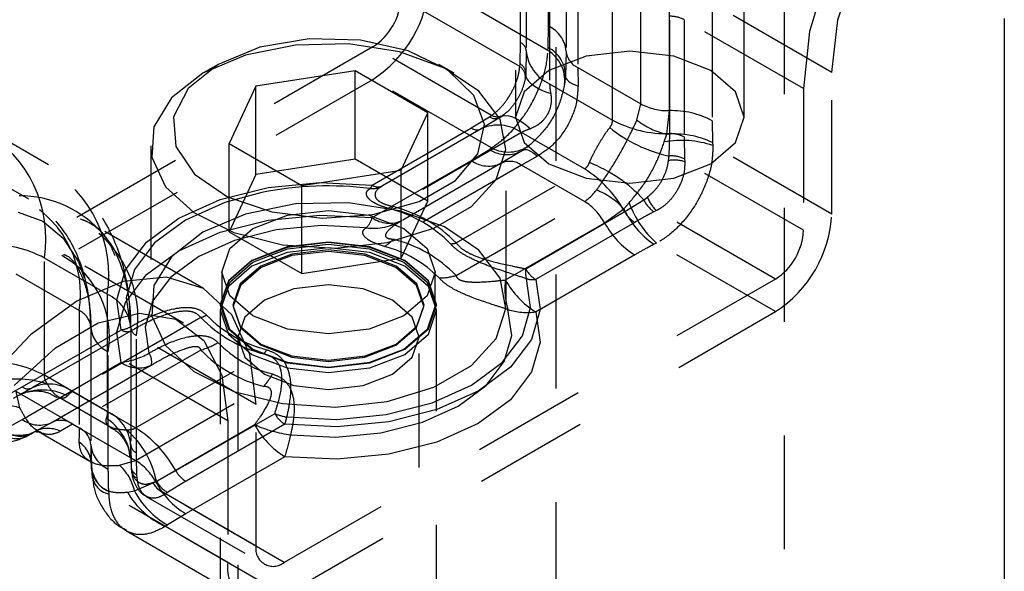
# Model space of a CAD drawing. Header units: inches. Extents: x 1907 to 2452, y -210 to -54.
# Tile 459 of 656: x 2001.169 to 2002.033, y -198.262 to -197.777. Entities that reach past the tile are written whole.
import ezdxf

# ---------------------------------------------------------------- set-up
doc = ezdxf.new("R2010")
doc.units = ezdxf.units.IN
doc.header["$LTSCALE"] = 0.5
doc.header["$MEASUREMENT"] = 0
doc.linetypes.add('HIDDEN', pattern=[0.225, 0.15, -0.075])
doc.layers.add('SID-M-H', color=4, linetype='HIDDEN')
doc.layers.add('SID-M-S', color=105, linetype='Continuous')

msp = doc.modelspace()

# ---------------------------------------------------------------- linework, layer by layer
at = {"layer": 'SID-M-H'}
for p, q in [((2001.60409, -195.82169), (2001.60409, -197.86305)), ((2001.80509, -197.86305), (2001.80509, -195.82169)), ((2001.63944, -196.80138), (2001.63944, -198.84274)), ((2001.84044, -198.84274), (2001.84044, -196.80138)), ((2001.63323, -197.7832), (2001.63323, -197.68011)), ((2001.60848, -197.79748), (2001.60848, -197.69439)), ((2001.6136, -197.70164), (2001.6136, -197.80473)), ((2001.6486, -197.70184), (2001.6486, -197.80493)), ((2001.65885, -197.71633), (2001.65885, -197.81942)), ((2001.6341, -197.73062), (2001.6341, -197.83371)), ((2001.87817, -197.73491), (2001.86245, -197.7878)), ((2001.88721, -197.7774), (2001.90289, -197.72871)), ((2001.63263, -197.80429), (2001.52829, -197.74405)), ((2001.71415, -197.85135), (2001.71415, -197.74826)), ((2001.60788, -197.81857), (2001.50354, -197.75834)), ((2001.68941, -197.86563), (2001.68941, -197.76254)), ((2001.73925, -197.85726), (2001.73925, -197.75417)), ((2001.88184, -197.82363), (2001.7769, -197.76305)), ((2001.7769, -197.76305), (2001.7769, -197.86614)), ((2001.7396, -197.87747), (2001.7396, -197.77438)), ((2001.85709, -197.83792), (2001.75215, -197.77734)), ((2001.75215, -197.77734), (2001.75215, -197.88042)), ((2001.88184, -197.82363), (2001.88721, -197.7774)), ((2001.63286, -197.80197), (2001.63323, -197.7832)), ((2001.86245, -197.7878), (2001.85709, -197.83792)), ((2001.42295, -197.79413), (2001.37973, -197.80156)), ((2001.46801, -197.79521), (2001.42295, -197.79413)), ((2001.51003, -197.80467), (2001.46801, -197.79521)), ((2001.47879, -197.8012), (2001.04745, -198.05021)), ((2001.37973, -197.80156), (2001.34303, -197.81669)), ((2001.4109, -197.79964), (2001.367, -197.80851)), ((2001.45737, -197.79864), (2001.4109, -197.79964)), ((2001.50228, -197.80558), (2001.45737, -197.79864)), ((2001.58313, -197.86144), (2001.47879, -197.8012)), ((2001.54166, -197.81987), (2001.50228, -197.80558)), ((2001.54444, -197.8215), (2001.51003, -197.80467)), ((2001.60811, -197.81626), (2001.60848, -197.79748)), ((2001.6136, -197.80473), (2001.61319, -197.82451)), ((2001.63263, -197.80429), (2001.63286, -197.80197)), ((2001.6486, -197.80493), (2001.6481, -197.82673)), ((2001.70459, -197.80503), (2001.66613, -197.80944)), ((2001.74305, -197.80944), (2001.70459, -197.80503)), ((2001.367, -197.80851), (2001.32959, -197.82445)), ((2001.66613, -197.80944), (2001.63352, -197.82202)), ((2001.77565, -197.82202), (2001.74305, -197.80944)), ((2001.34303, -197.81669), (2001.31682, -197.83788)), ((2001.34301, -197.8167), (2001.32957, -197.82446)), ((2001.46325, -197.82231), (2001.37611, -197.83579)), ((2001.52704, -197.85913), (2001.46325, -197.82231)), ((2001.46325, -197.89988), (2001.46325, -197.82231)), ((2001.55023, -197.82446), (2001.53679, -197.8167)), ((2001.57199, -197.84021), (2001.54166, -197.81987)), ((2001.56753, -197.84386), (2001.54444, -197.8215)), ((2001.60788, -197.81857), (2001.60811, -197.81626)), ((2001.63352, -197.82202), (2001.61174, -197.84084)), ((2001.65885, -197.81942), (2001.71415, -197.85135)), ((2001.65885, -197.81942), (2001.65905, -197.83564)), ((2001.79744, -197.84084), (2001.77565, -197.82202)), ((2001.04745, -198.07879), (2001.47879, -197.82978)), ((2001.32959, -197.82445), (2001.30198, -197.84605)), ((2001.58313, -197.89002), (2001.47879, -197.82978)), ((2001.61319, -197.82451), (2001.61277, -197.82856)), ((2001.61301, -197.82533), (2001.61299, -197.82589)), ((2001.61319, -197.82451), (2001.61323, -197.82684)), ((2001.61323, -197.82684), (2001.61408, -197.8292)), ((2001.61408, -197.8292), (2001.61574, -197.83155)), ((2001.61574, -197.83155), (2001.61818, -197.83387)), ((2001.6481, -197.82673), (2001.64731, -197.83424)), ((2001.6481, -197.82673), (2001.64812, -197.8279)), ((2001.64812, -197.8279), (2001.64855, -197.82908)), ((2001.64855, -197.82908), (2001.64938, -197.83025)), ((2001.64938, -197.83025), (2001.6506, -197.83141)), ((2001.6506, -197.83141), (2001.6522, -197.83254)), ((2001.88184, -197.94815), (2001.88184, -197.82363)), ((2001.31682, -197.83788), (2001.30395, -197.86283)), ((2001.37611, -197.83579), (2001.35276, -197.88609)), ((2001.37611, -197.91336), (2001.37611, -197.83579)), ((2001.59058, -197.86482), (2001.57199, -197.84021)), ((2001.61818, -197.83387), (2001.62138, -197.83614)), ((2001.62138, -197.83614), (2001.6253, -197.83832)), ((2001.6253, -197.83832), (2001.62988, -197.84039)), ((2001.62988, -197.84039), (2001.63509, -197.84233)), ((2001.6341, -197.83371), (2001.68941, -197.86563)), ((2001.6522, -197.83254), (2001.65416, -197.83363)), ((2001.65416, -197.83363), (2001.65645, -197.83467)), ((2001.65645, -197.83467), (2001.65905, -197.83564)), ((2001.85709, -197.83792), (2001.85709, -197.96244)), ((2001.30198, -197.84605), (2001.28662, -197.87138)), ((2001.57678, -197.86935), (2001.56753, -197.84386)), ((2001.61174, -197.84084), (2001.60409, -197.86305)), ((2001.80509, -197.86305), (2001.79744, -197.84084)), ((2001.71081, -197.86552), (2001.71415, -197.85135)), ((2001.73692, -197.87801), (2001.73925, -197.85726)), ((2001.30395, -197.86283), (2001.30581, -197.88884)), ((2001.50369, -197.90944), (2001.52704, -197.85913)), ((2001.52704, -197.93671), (2001.52704, -197.85913)), ((2001.56517, -197.8725), (2001.58124, -197.86279)), ((2001.59093, -197.86306), (2001.574, -197.87331)), ((2001.58124, -197.86279), (2001.58313, -197.86144)), ((2001.59579, -197.89149), (2001.59058, -197.86482)), ((2001.59423, -197.86068), (2001.59093, -197.86306)), ((2001.59093, -197.86306), (2001.59297, -197.86193)), ((2001.5921, -197.86204), (2001.5915, -197.86248)), ((2001.59297, -197.86193), (2001.59544, -197.86149)), ((2001.59544, -197.86149), (2001.59831, -197.86175)), ((2001.59831, -197.86175), (2001.60154, -197.86271)), ((2001.60154, -197.86271), (2001.6051, -197.86434)), ((2001.60409, -197.86305), (2001.61174, -197.88525)), ((2001.6051, -197.86434), (2001.60894, -197.86664)), ((2001.7769, -197.86614), (2001.77727, -197.88534)), ((2001.79744, -197.88525), (2001.80509, -197.86305)), ((2001.19417, -197.9048), (2001.13886, -197.87288)), ((2001.28662, -197.87138), (2001.28488, -197.89821)), ((2001.47823, -197.92268), (2001.56517, -197.8725)), ((2001.574, -197.87331), (2001.48707, -197.9235)), ((2001.5712, -197.89518), (2001.57678, -197.86935)), ((2001.60894, -197.86664), (2001.61303, -197.86958)), ((2001.61303, -197.86958), (2001.61731, -197.87312)), ((2001.60935, -197.87657), (2001.49667, -197.94162)), ((2001.66466, -197.9085), (2001.60935, -197.87657)), ((2001.73481, -197.88475), (2001.73692, -197.87801)), ((2001.73907, -197.89719), (2001.7396, -197.87747)), ((2001.75215, -197.88042), (2001.75252, -197.89963)), ((2001.2839, -197.88813), (2001.2839, -198.02776)), ((2001.30581, -197.88884), (2001.32221, -197.9131)), ((2001.35276, -197.88609), (2001.41655, -197.92292)), ((2001.35276, -197.96366), (2001.35276, -197.88609)), ((2001.56517, -197.90108), (2001.58124, -197.89137)), ((2001.58124, -197.89137), (2001.58313, -197.89002)), ((2001.58714, -197.91787), (2001.59579, -197.89149)), ((2001.61031, -197.89219), (2001.59168, -197.90352)), ((2001.5959, -198.02776), (2001.5959, -197.88813)), ((2001.61641, -197.88775), (2001.61031, -197.89219)), ((2001.61031, -197.89219), (2001.61133, -197.89162)), ((2001.61133, -197.89162), (2001.61256, -197.89141)), ((2001.61174, -197.88525), (2001.63352, -197.90407)), ((2001.61256, -197.89141), (2001.614, -197.89153)), ((2001.614, -197.89153), (2001.61561, -197.89201)), ((2001.61561, -197.89201), (2001.61739, -197.89283)), ((2001.77565, -197.90407), (2001.79744, -197.88525)), ((2001.77727, -197.88534), (2001.7775, -197.88791)), ((2001.88184, -197.94815), (2001.7775, -197.88791)), ((2001.28488, -197.89821), (2001.29691, -197.92414)), ((2001.46325, -197.89988), (2001.37611, -197.91336)), ((2001.52704, -197.93671), (2001.46325, -197.89988)), ((2001.5514, -197.91857), (2001.5712, -197.89518)), ((2001.6235, -197.89722), (2001.60935, -197.90515)), ((2001.61739, -197.89283), (2001.61932, -197.89398)), ((2001.61932, -197.89398), (2001.62136, -197.89545)), ((2001.62136, -197.89545), (2001.6235, -197.89722)), ((2001.73852, -197.90115), (2001.73907, -197.89719)), ((2001.75252, -197.89963), (2001.75275, -197.9022)), ((2001.17667, -197.93511), (2001.12137, -197.90319)), ((2001.41655, -197.92292), (2001.50369, -197.90944)), ((2001.47823, -197.95126), (2001.56517, -197.90108)), ((2001.60935, -197.90515), (2001.49667, -197.9702)), ((2001.50369, -197.98701), (2001.50369, -197.90944)), ((2001.59168, -197.90352), (2001.50474, -197.95371)), ((2001.55197, -197.97355), (2001.66466, -197.9085)), ((2001.66466, -197.93708), (2001.60935, -197.90515)), ((2001.63352, -197.90407), (2001.66613, -197.91665)), ((2001.74305, -197.91665), (2001.77565, -197.90407)), ((2001.85709, -197.96244), (2001.75275, -197.9022)), ((2001.32221, -197.9131), (2001.35136, -197.93296)), ((2001.37611, -197.91336), (2001.35276, -197.96366)), ((2001.56542, -197.94161), (2001.58714, -197.91787)), ((2001.66613, -197.91665), (2001.70459, -197.92106)), ((2001.70459, -197.92106), (2001.74305, -197.91665)), ((2001.29691, -197.92414), (2001.32166, -197.94687)), ((2001.34472, -197.9355), (2001.38691, -197.92483)), ((2001.38691, -197.92483), (2001.43234, -197.92047)), ((2001.41655, -198.00049), (2001.41655, -197.92292)), ((2001.43234, -197.92047), (2001.47823, -197.92268)), ((2001.51951, -197.93698), (2001.5514, -197.91857)), ((2001.30837, -197.95183), (2001.34472, -197.9355)), ((2001.3813, -197.9292), (2001.34897, -197.93791)), ((2001.35136, -197.93296), (2001.3901, -197.94629)), ((2001.71682, -197.93573), (2001.71997, -197.93327)), ((2001.34897, -197.93791), (2001.31424, -197.95351)), ((2001.4109, -197.93927), (2001.367, -197.94814)), ((2001.45737, -197.93827), (2001.4109, -197.93927)), ((2001.50228, -197.94521), (2001.45737, -197.93827)), ((2001.47899, -197.94841), (2001.51951, -197.93698)), ((2001.50369, -197.98701), (2001.52704, -197.93671)), ((2001.53253, -197.96059), (2001.56542, -197.94161)), ((2001.55197, -198.00213), (2001.66466, -197.93708)), ((2001.68233, -197.95585), (2001.69913, -197.94346)), ((2001.69913, -197.94346), (2001.70391, -197.93826)), ((2001.70001, -197.94605), (2001.71682, -197.93573)), ((2001.16732, -197.94635), (2001.1891, -197.95442)), ((2001.28009, -197.97281), (2001.30837, -197.95183)), ((2001.32166, -197.94687), (2001.3569, -197.96438)), ((2001.367, -197.94814), (2001.32959, -197.96408)), ((2001.37361, -197.96091), (2001.40402, -197.94918)), ((2001.38691, -197.95341), (2001.43234, -197.94905)), ((2001.3901, -197.94629), (2001.43424, -197.95163)), ((2001.40402, -197.94918), (2001.4399, -197.94506)), ((2001.43234, -197.94905), (2001.47823, -197.95126)), ((2001.43424, -197.95163), (2001.47899, -197.94841)), ((2001.4399, -197.94506), (2001.47578, -197.94918)), ((2001.47578, -197.94918), (2001.50619, -197.96091)), ((2001.54166, -197.9595), (2001.50228, -197.94521)), ((2001.61307, -197.99624), (2001.70001, -197.94605)), ((2001.728, -197.94507), (2001.72566, -197.94616)), ((2001.83234, -198.0053), (2001.728, -197.94507)), ((2001.1891, -197.95442), (2001.20698, -197.96925)), ((2001.33017, -198.01362), (2001.22523, -197.95304)), ((2001.31424, -197.95351), (2001.28722, -197.97355)), ((2001.34472, -197.96408), (2001.38691, -197.95341)), ((2001.35328, -197.97847), (2001.37361, -197.96091)), ((2001.43335, -197.95828), (2001.394, -197.96206)), ((2001.4731, -197.9602), (2001.43335, -197.95828)), ((2001.49142, -197.97313), (2001.53253, -197.96059)), ((2001.50619, -197.96091), (2001.52651, -197.97847)), ((2001.57199, -197.97984), (2001.54166, -197.9595)), ((2001.5954, -198.00604), (2001.68233, -197.95585)), ((2001.70884, -197.95544), (2001.62191, -198.00563)), ((2001.20698, -197.96925), (2001.22026, -197.99027)), ((2001.32959, -197.96408), (2001.30198, -197.98568)), ((2001.30837, -197.98041), (2001.34472, -197.96408)), ((2001.35276, -197.96366), (2001.41655, -198.00049)), ((2001.3569, -197.96438), (2001.39952, -197.97512)), ((2001.394, -197.96206), (2001.35746, -197.9713)), ((2001.2616, -197.99716), (2001.28009, -197.97281)), ((2001.28722, -197.97355), (2001.26956, -197.99682)), ((2001.35746, -197.9713), (2001.32598, -197.98544)), ((2001.34615, -197.99918), (2001.35328, -197.97847)), ((2001.40354, -197.97709), (2001.37272, -197.98898)), ((2001.40354, -197.97741), (2001.37272, -197.9893)), ((2001.37361, -197.99053), (2001.40402, -197.9788)), ((2001.39952, -197.97512), (2001.44573, -197.97812)), ((2001.4399, -197.97291), (2001.40354, -197.97709)), ((2001.4399, -197.97324), (2001.40354, -197.97741)), ((2001.4399, -197.97784), (2001.40354, -197.98202)), ((2001.40402, -197.9788), (2001.4399, -197.97468)), ((2001.47625, -197.97709), (2001.4399, -197.97291)), ((2001.47625, -197.97741), (2001.4399, -197.97324)), ((2001.4399, -197.97468), (2001.47578, -197.9788)), ((2001.47625, -197.98202), (2001.4399, -197.97784)), ((2001.44573, -197.97812), (2001.49142, -197.97313)), ((2001.47578, -197.9788), (2001.50619, -197.99053)), ((2001.50707, -197.98898), (2001.47625, -197.97709)), ((2001.50707, -197.9893), (2001.47625, -197.97741)), ((2001.52651, -197.97847), (2001.53365, -197.99918)), ((2001.728, -197.97365), (2001.72566, -197.97474)), ((2001.83234, -198.03388), (2001.728, -197.97365)), ((2001.2457, -198.01869), (2001.19039, -197.98677)), ((2001.19039, -198.08985), (2001.19039, -197.98677)), ((2001.31267, -198.04394), (2001.20773, -197.98336)), ((2001.28009, -198.00139), (2001.30837, -197.98041)), ((2001.30198, -197.98568), (2001.28662, -198.01101)), ((2001.32598, -197.98544), (2001.30149, -198.00362)), ((2001.40354, -197.98202), (2001.37272, -197.9939)), ((2001.40777, -197.9833), (2001.38053, -197.9938)), ((2001.40787, -197.98469), (2001.38072, -197.99516)), ((2001.4399, -197.97961), (2001.40777, -197.9833)), ((2001.4399, -197.98101), (2001.40787, -197.98469)), ((2001.41655, -198.00049), (2001.50369, -197.98701)), ((2001.47203, -197.9833), (2001.4399, -197.97961)), ((2001.47193, -197.98469), (2001.4399, -197.98101)), ((2001.49908, -197.99516), (2001.47193, -197.98469)), ((2001.49927, -197.9938), (2001.47203, -197.9833)), ((2001.50707, -197.9939), (2001.47625, -197.98202)), ((2001.59058, -198.00445), (2001.57199, -197.97984)), ((2001.70884, -197.98402), (2001.62191, -198.03421)), ((2001.22026, -197.99027), (2001.22541, -198.00418)), ((2001.37272, -197.98898), (2001.35213, -198.00677)), ((2001.37272, -197.9893), (2001.35213, -198.00709)), ((2001.37272, -197.9939), (2001.35213, -198.0117)), ((2001.35328, -198.00809), (2001.37361, -197.99053)), ((2001.38053, -197.9938), (2001.36232, -198.00953)), ((2001.38072, -197.99516), (2001.36257, -198.01083)), ((2001.51722, -198.01083), (2001.49908, -197.99516)), ((2001.51747, -198.00953), (2001.49927, -197.9938)), ((2001.50619, -197.99053), (2001.52651, -198.00809)), ((2001.52767, -198.00677), (2001.50707, -197.98898)), ((2001.52767, -198.00709), (2001.50707, -197.9893)), ((2001.52767, -198.0117), (2001.50707, -197.9939)), ((2001.22095, -198.03298), (2001.16564, -198.00105)), ((2001.25405, -198.02339), (2001.2616, -197.99716)), ((2001.29759, -198.00357), (2001.25965, -198.00732)), ((2001.2616, -198.02574), (2001.28009, -198.00139)), ((2001.26956, -197.99682), (2001.26234, -198.02188)), ((2001.30149, -198.00362), (2001.28547, -198.02471)), ((2001.33018, -198.01363), (2001.29759, -198.00357)), ((2001.34615, -197.99918), (2001.34615, -198.0288)), ((2001.35328, -198.01989), (2001.34615, -197.99918)), ((2001.53365, -197.99918), (2001.52651, -198.01989)), ((2001.53365, -198.0288), (2001.53365, -197.99918)), ((2001.59579, -198.03112), (2001.59058, -198.00445)), ((2001.25965, -198.00732), (2001.21893, -198.02464)), ((2001.28662, -198.01101), (2001.28488, -198.03784)), ((2001.35213, -198.00677), (2001.3449, -198.02776)), ((2001.35213, -198.00709), (2001.3449, -198.02808)), ((2001.35213, -198.0117), (2001.3449, -198.03268)), ((2001.34615, -198.0288), (2001.35328, -198.00809)), ((2001.36232, -198.00953), (2001.35593, -198.02808)), ((2001.36257, -198.01083), (2001.3562, -198.02932)), ((2001.83234, -198.0053), (2001.40101, -198.25431)), ((2001.4399, -198.01044), (2001.40948, -198.01393)), ((2001.47032, -198.01393), (2001.4399, -198.01044)), ((2001.52359, -198.02932), (2001.51722, -198.01083)), ((2001.52386, -198.02808), (2001.51747, -198.00953)), ((2001.52651, -198.00809), (2001.53365, -198.0288)), ((2001.5349, -198.02776), (2001.52767, -198.00677)), ((2001.5349, -198.02808), (2001.52767, -198.00709)), ((2001.5349, -198.03268), (2001.52767, -198.0117)), ((2001.61745, -198.03022), (2001.61379, -198.0049)), ((2001.62191, -198.00563), (2001.62575, -198.03212)), ((2001.2457, -198.01869), (2001.2457, -198.12178)), ((2001.26234, -198.02188), (2001.26601, -198.04719)), ((2001.35518, -198.03682), (2001.33018, -198.01363)), ((2001.37361, -198.03745), (2001.35328, -198.01989)), ((2001.40948, -198.01393), (2001.38368, -198.02388)), ((2001.49611, -198.02388), (2001.47032, -198.01393)), ((2001.52651, -198.01989), (2001.50619, -198.03745)), ((2001.21893, -198.02464), (2001.17821, -198.05434)), ((2001.25789, -198.04989), (2001.25405, -198.02339)), ((2001.25405, -198.05197), (2001.2616, -198.02574)), ((2001.28547, -198.02471), (2001.27893, -198.04743)), ((2001.3449, -198.02776), (2001.3449, -198.02808)), ((2001.3449, -198.02776), (2001.35213, -198.04874)), ((2001.3449, -198.02808), (2001.35213, -198.04906)), ((2001.35328, -198.04951), (2001.34615, -198.0288)), ((2001.35593, -198.02808), (2001.36232, -198.04663)), ((2001.3562, -198.02932), (2001.36257, -198.04781)), ((2001.38368, -198.02388), (2001.36645, -198.03877)), ((2001.51335, -198.03877), (2001.49611, -198.02388)), ((2001.51722, -198.04781), (2001.52359, -198.02932)), ((2001.51747, -198.04663), (2001.52386, -198.02808)), ((2001.53365, -198.0288), (2001.52651, -198.04951)), ((2001.52767, -198.04874), (2001.5349, -198.02776)), ((2001.52767, -198.04906), (2001.5349, -198.02808)), ((2001.5349, -198.02808), (2001.5349, -198.02776)), ((2001.61024, -198.05527), (2001.61745, -198.03022)), ((2001.32782, -198.03909), (2001.21514, -198.10415)), ((2001.22095, -198.03298), (2001.22095, -198.13607)), ((2001.2378, -198.04388), (2001.274, -198.03526)), ((2001.274, -198.03526), (2001.30575, -198.04049)), ((2001.28488, -198.03784), (2001.29691, -198.06377)), ((2001.3449, -198.03268), (2001.3449, -198.3213)), ((2001.3449, -198.03268), (2001.35213, -198.05367)), ((2001.3709, -198.07157), (2001.35518, -198.03682)), ((2001.36645, -198.03877), (2001.3604, -198.05634)), ((2001.40402, -198.04918), (2001.37361, -198.03745)), ((2001.40101, -198.28289), (2001.83234, -198.03388)), ((2001.50619, -198.03745), (2001.47578, -198.04918)), ((2001.5194, -198.05634), (2001.51335, -198.03877)), ((2001.52767, -198.05367), (2001.5349, -198.03268)), ((2001.5349, -198.3213), (2001.5349, -198.03268)), ((2001.58714, -198.0575), (2001.59579, -198.03112)), ((2001.60087, -198.05499), (2001.59754, -198.03204)), ((2001.62575, -198.03212), (2001.61819, -198.05835)), ((2001.62191, -198.03421), (2001.62575, -198.0607)), ((2001.20006, -198.06567), (2001.2378, -198.04388)), ((2001.2312, -198.04747), (2001.2312, -198.15056)), ((2001.2662, -198.04767), (2001.2662, -198.15076)), ((2001.27893, -198.04743), (2001.28226, -198.07037)), ((2001.30575, -198.04049), (2001.33046, -198.05916)), ((2001.36232, -198.04663), (2001.38053, -198.06235)), ((2001.36257, -198.04781), (2001.38072, -198.06349)), ((2001.49908, -198.06349), (2001.51722, -198.04781)), ((2001.49927, -198.06235), (2001.51747, -198.04663)), ((2001.17821, -198.05434), (2001.14026, -198.09439)), ((2001.17095, -198.10007), (2001.25789, -198.04989)), ((2001.26673, -198.0507), (2001.17979, -198.10089)), ((2001.25789, -198.07846), (2001.25405, -198.05197)), ((2001.37626, -198.1155), (2001.27132, -198.05492)), ((2001.27132, -198.158), (2001.27132, -198.05492)), ((2001.35213, -198.04874), (2001.37272, -198.06654)), ((2001.35213, -198.04906), (2001.37272, -198.06686)), ((2001.35213, -198.05367), (2001.37272, -198.07146)), ((2001.37361, -198.06707), (2001.35328, -198.04951)), ((2001.3604, -198.05634), (2001.3604, -198.57076)), ((2001.3604, -198.05634), (2001.36645, -198.0739)), ((2001.4399, -198.0533), (2001.40402, -198.04918)), ((2001.47578, -198.04918), (2001.4399, -198.0533)), ((2001.52651, -198.04951), (2001.50619, -198.06707)), ((2001.50707, -198.06654), (2001.52767, -198.04874)), ((2001.50707, -198.06686), (2001.52767, -198.04906)), ((2001.50707, -198.07146), (2001.52767, -198.05367)), ((2001.51335, -198.0739), (2001.5194, -198.05634)), ((2001.5194, -198.57076), (2001.5194, -198.05634)), ((2001.59257, -198.07854), (2001.61024, -198.05527)), ((2001.59432, -198.0777), (2001.60087, -198.05499)), ((2001.29691, -198.06377), (2001.32166, -198.0865)), ((2001.33046, -198.05916), (2001.34614, -198.08975)), ((2001.38053, -198.06235), (2001.40777, -198.07286)), ((2001.38072, -198.06349), (2001.40787, -198.07396)), ((2001.47193, -198.07396), (2001.49908, -198.06349)), ((2001.47203, -198.07286), (2001.49927, -198.06235)), ((2001.56542, -198.08123), (2001.58714, -198.0575)), ((2001.61819, -198.05835), (2001.59971, -198.0827)), ((2001.62575, -198.0607), (2001.61819, -198.08693)), ((2001.16385, -198.09885), (2001.20006, -198.06567)), ((2001.32782, -198.06767), (2001.21514, -198.13272)), ((2001.35151, -198.12978), (2001.24657, -198.0692)), ((2001.24657, -198.17229), (2001.24657, -198.0692)), ((2001.27044, -198.13607), (2001.38313, -198.07102)), ((2001.36645, -198.0739), (2001.38368, -198.08879)), ((2001.37626, -198.1155), (2001.3709, -198.07157)), ((2001.37272, -198.06654), (2001.40354, -198.07842)), ((2001.37272, -198.06686), (2001.40354, -198.07875)), ((2001.37272, -198.07146), (2001.40354, -198.08335)), ((2001.40402, -198.0788), (2001.37361, -198.06707)), ((2001.40777, -198.07286), (2001.4399, -198.07655)), ((2001.4399, -198.07655), (2001.47203, -198.07286)), ((2001.50619, -198.06707), (2001.47578, -198.0788)), ((2001.47625, -198.07842), (2001.50707, -198.06654)), ((2001.47625, -198.07875), (2001.50707, -198.06686)), ((2001.47625, -198.08335), (2001.50707, -198.07146)), ((2001.49611, -198.08879), (2001.51335, -198.0739)), ((2001.17095, -198.12865), (2001.25789, -198.07846)), ((2001.2844, -198.08091), (2001.19747, -198.13109)), ((2001.40354, -198.07842), (2001.4399, -198.0826)), ((2001.40354, -198.07875), (2001.4399, -198.08292)), ((2001.4399, -198.08292), (2001.40402, -198.0788)), ((2001.40787, -198.07396), (2001.4399, -198.07764)), ((2001.4399, -198.07764), (2001.47193, -198.07396)), ((2001.4399, -198.0826), (2001.47625, -198.07842)), ((2001.4399, -198.08292), (2001.47625, -198.07875)), ((2001.47578, -198.0788), (2001.4399, -198.08292)), ((2001.53253, -198.10022), (2001.56542, -198.08123)), ((2001.56555, -198.09859), (2001.59257, -198.07854)), ((2001.57831, -198.09879), (2001.59432, -198.0777)), ((2001.2457, -198.12178), (2001.19039, -198.08985)), ((2001.32166, -198.0865), (2001.3569, -198.10401)), ((2001.34614, -198.08975), (2001.35151, -198.12978)), ((2001.38368, -198.08879), (2001.40948, -198.09874)), ((2001.40354, -198.08335), (2001.4399, -198.08753)), ((2001.4399, -198.08753), (2001.47625, -198.08335)), ((2001.47032, -198.09874), (2001.49611, -198.08879)), ((2001.59971, -198.0827), (2001.57142, -198.10368)), ((2001.61819, -198.08693), (2001.59971, -198.11128)), ((2001.27044, -198.16465), (2001.38313, -198.0996)), ((2001.40948, -198.09874), (2001.4399, -198.10223)), ((2001.4399, -198.10223), (2001.47032, -198.09874)), ((2001.53083, -198.11418), (2001.56555, -198.09859)), ((2001.55381, -198.11697), (2001.57831, -198.09879)), ((2001.15414, -198.10935), (2001.17095, -198.10007)), ((2001.17979, -198.10089), (2001.16298, -198.11011)), ((2001.22095, -198.13607), (2001.16564, -198.10414)), ((2001.16899, -198.11855), (2001.16564, -198.10414)), ((2001.21514, -198.10415), (2001.27044, -198.13607)), ((2001.3569, -198.10401), (2001.39952, -198.11474)), ((2001.49142, -198.11276), (2001.53253, -198.10022)), ((2001.57142, -198.10368), (2001.53507, -198.12001)), ((2001.20269, -198.10879), (2001.2479, -198.13489)), ((2001.37626, -198.24002), (2001.37626, -198.1155)), ((2001.39952, -198.11474), (2001.44573, -198.11775)), ((2001.44573, -198.11775), (2001.49142, -198.11276)), ((2001.49053, -198.12438), (2001.53083, -198.11418)), ((2001.52233, -198.13111), (2001.55381, -198.11697)), ((2001.59971, -198.11128), (2001.57142, -198.13226)), ((2001.30579, -198.17363), (2001.39273, -198.12344)), ((2001.44712, -198.12855), (2001.49053, -198.12438)), ((2001.53507, -198.12001), (2001.49289, -198.13068)), ((2001.15414, -198.13793), (2001.17095, -198.12865)), ((2001.19747, -198.13109), (2001.18067, -198.14022)), ((2001.21514, -198.13272), (2001.20454, -198.13908)), ((2001.21514, -198.13272), (2001.27044, -198.16465)), ((2001.28812, -198.18343), (2001.37505, -198.13324)), ((2001.40156, -198.13283), (2001.31463, -198.18301)), ((2001.35151, -198.12978), (2001.35151, -198.2543)), ((2001.44746, -198.13504), (2001.40156, -198.13283)), ((2001.40328, -198.12643), (2001.44712, -198.12855)), ((2001.49289, -198.13068), (2001.44746, -198.13504)), ((2001.4858, -198.14035), (2001.52233, -198.13111)), ((2001.57142, -198.13226), (2001.53507, -198.14859)), ((2001.17358, -198.14382), (2001.17589, -198.14206)), ((2001.18067, -198.14022), (2001.17589, -198.14206)), ((2001.17843, -198.14141), (2001.19053, -198.13478)), ((2001.17877, -198.14142), (2001.18067, -198.14022)), ((2001.18364, -198.1385), (2001.18347, -198.13859)), ((2001.18519, -198.1391), (2001.2304, -198.16521)), ((2001.4067, -198.14221), (2001.44645, -198.14413)), ((2001.44645, -198.14413), (2001.4858, -198.14035)), ((2001.17226, -198.1445), (2001.17358, -198.14382)), ((2001.2312, -198.15056), (2001.23169, -198.16967)), ((2001.2662, -198.15076), (2001.26661, -198.16993)), ((2001.2662, -198.15086), (2001.2662, -198.15228)), ((2001.53507, -198.14859), (2001.49289, -198.15926)), ((2001.49289, -198.15926), (2001.44746, -198.16362)), ((2001.2563, -198.16895), (2001.27044, -198.16465)), ((2001.2663, -198.16137), (2001.26657, -198.16393)), ((2001.26657, -198.16393), (2001.26661, -198.16993)), ((2001.40156, -198.16141), (2001.31463, -198.21159)), ((2001.44746, -198.16362), (2001.40156, -198.16141)), ((2001.23169, -198.16967), (2001.23249, -198.17473)), ((2001.23174, -198.17205), (2001.23235, -198.18032)), ((2001.26661, -198.16993), (2001.26702, -198.17334)), ((2001.26665, -198.17073), (2001.26702, -198.17551)), ((2001.27191, -198.17978), (2001.27169, -198.17721)), ((2001.28886, -198.18279), (2001.30579, -198.17363)), ((2001.26949, -198.19149), (2001.28812, -198.18343)), ((2001.37626, -198.24002), (2001.27191, -198.17978)), ((2001.28557, -198.18405), (2001.28886, -198.18279)), ((2001.31463, -198.18301), (2001.29855, -198.19272)), ((2001.24717, -198.19407), (2001.24694, -198.1915)), ((2001.35151, -198.2543), (2001.24717, -198.19407)), ((2001.26338, -198.19257), (2001.26949, -198.19149)), ((2001.29855, -198.19272), (2001.29666, -198.19407)), ((2001.40101, -198.25431), (2001.29666, -198.19407)), ((2001.27991, -198.19624), (2001.38351, -198.25604)), ((2001.31463, -198.21159), (2001.29855, -198.2213)), ((2001.26242, -198.22655), (2001.36601, -198.28635)), ((2001.29855, -198.2213), (2001.29666, -198.22265)), ((2001.40101, -198.28289), (2001.29666, -198.22265))]:
    msp.add_line(p, q, dxfattribs=at)
for centre, radius, start, end in [((2001.42082, -197.73916), 0.10758, 302.60548, 357.39452), ((2001.44981, -197.75589), 0.05379, 302.60548, 357.39452), ((2001.74026, -197.7997), 0.02533, 61.99034, 91.47962), ((2001.62246, -197.80712), 0.02623, 4.78109, 65.7693), ((2001.60489, -197.80546), 0.00874, 4.78109, 65.7693), ((2001.64846, -197.80181), 0.03497, 184.78109, 245.7693), ((2001.61565, -197.83118), 0.03181, 354.48142, 57.72318), ((2001.62067, -197.82655), 0.02743, 359.62211, 63.62902), ((2001.66603, -197.80347), 0.01749, 184.78109, 245.7693), ((2001.60222, -197.82754), 0.0106, 354.48142, 57.72318), ((2001.60405, -197.82445), 0.00914, 359.62211, 63.62902), ((2001.73795, -197.80662), 0.05066, 241.99034, 271.47962), ((2001.74122, -197.93323), 0.07599, 61.99034, 91.47962), ((2001.08316, -197.96937), 0.10863, 350.78596, 129.20329), ((2001.58631, -197.85517), 0.00914, 236.37806, 300.38549), ((2001.58807, -197.85205), 0.0106, 242.28282, 305.52435), ((2001.73699, -197.77618), 0.10132, 241.99034, 271.47962), ((2001.75061, -197.81584), 0.06366, 231.298, 257.5815), ((2001.57028, -197.8654), 0.00874, 234.23795, 295.22761), ((2001.58891, -197.90495), 0.03498, 54.23795, 115.22761), ((2001.76645, -197.77285), 0.12732, 231.298, 257.5815), ((2001.74995, -197.97006), 0.08664, 71.4584, 100.06356), ((2001.74346, -197.95666), 0.07893, 64.63619, 94.75333), ((2001.74026, -197.90279), 0.02533, 61.99034, 91.47962), ((2001.59643, -197.86852), 0.02743, 236.37806, 300.38549), ((2001.59793, -197.86186), 0.03181, 242.28282, 305.52435), ((2001.13847, -198.0013), 0.10863, 350.78596, 129.20329), ((2001.74356, -197.92958), 0.02888, 71.4584, 100.06356), ((2001.74125, -197.9234), 0.02631, 64.63619, 94.75333), ((2001.5805, -197.87979), 0.02623, 234.23795, 295.22761), ((2001.59913, -197.91934), 0.01749, 54.23795, 115.22761), ((2001.611, -197.99442), 0.1013, 28.52003, 58.01474), ((2001.62284, -198.02159), 0.12729, 42.41679, 68.70611), ((2001.12881, -198.01803), 0.09335, 350.78596, 129.20329), ((2001.43991, -198.22366), 0.30024, 82.99577, 101.2563), ((2001.47205, -197.92111), 0.00638, 314.51578, 345.75461), ((2001.47861, -197.90907), 0.01673, 262.82037, 300.37367), ((2001.48334, -197.91559), 0.00874, 234.23795, 295.22761), ((2001.16792, -198.03026), 0.09826, 31.54051, 129.70667), ((2001.65214, -197.98639), 0.06364, 42.41679, 68.70611), ((2001.74711, -197.92343), 0.02887, 199.93562, 228.54745), ((2001.17541, -198.03936), 0.09717, 350.78596, 129.20329), ((2001.48947, -197.93565), 0.00935, 299.90843, 320.31163), ((2001.46679, -198.05215), 0.11179, 44.16679, 75.83859), ((2001.46804, -198.05507), 0.11701, 44.16679, 75.83859), ((2001.63783, -197.98004), 0.05065, 28.52003, 58.01474), ((2001.7705, -197.90981), 0.07891, 205.24606, 235.36913), ((2001.78534, -197.90873), 0.08662, 199.93562, 228.54745), ((2001.74061, -197.92452), 0.0263, 205.24606, 235.36913), ((2001.45968, -197.94655), 0.01914, 314.51578, 345.75461), ((2001.49356, -197.92998), 0.02623, 234.23795, 295.22761), ((2001.72226, -197.93396), 0.02532, 208.52003, 238.01474), ((2001.77438, -197.94326), 0.10758, 302.60548, 357.39452), ((2001.47937, -197.91042), 0.05018, 262.82037, 300.37367), ((2001.74909, -197.91958), 0.07597, 208.52003, 238.01474), ((2001.80336, -197.95999), 0.05379, 302.60548, 357.39452), ((2001.16574, -198.05609), 0.08188, 350.78596, 129.20329), ((2001.14281, -198.07622), 0.10132, 61.99034, 91.47962), ((2001.47508, -197.95229), 0.02805, 299.90843, 320.31163), ((2001.46427, -198.07487), 0.10134, 44.16679, 75.83859), ((2001.46804, -198.08365), 0.11701, 44.16679, 75.83859), ((2001.54713, -197.9574), 0.01686, 269.4539, 286.69063), ((2001.12146, -198.0423), 0.14483, 357.87333, 25.97394), ((2001.53745, -197.95369), 0.05057, 269.4539, 286.69063), ((2001.632, -197.99904), 0.01914, 171.58252, 197.84558), ((2001.63532, -197.98415), 0.02532, 208.52003, 238.01474), ((2001.65219, -198.01444), 0.05741, 171.58252, 197.84558), ((2001.66215, -197.96976), 0.07597, 208.52003, 238.01474), ((2001.61948, -197.98694), 0.01885, 252.42626, 277.41256), ((2001.23134, -198.05059), 0.03497, 4.78109, 65.7693), ((2001.21377, -198.04893), 0.01749, 4.78109, 65.7693), ((2001.32174, -198.01861), 0.02137, 286.54095, 301.24666), ((2001.41175, -197.95757), 0.11701, 224.16679, 255.83859), ((2001.41301, -197.95899), 0.11179, 224.16679, 255.83859), ((2001.61461, -197.97813), 0.05654, 252.42626, 277.41256), ((2001.25734, -198.04528), 0.02623, 184.78109, 245.7693), ((2001.25523, -198.0283), 0.02175, 277.02149, 299.71901), ((2001.26218, -198.0498), 0.00464, 348.77608, 34.22746), ((2001.27491, -198.04694), 0.00874, 184.78109, 245.7693), ((2001.263, -198.04279), 0.00874, 234.23795, 295.22761), ((2001.30957, -198.00621), 0.06412, 286.54095, 301.24666), ((2001.41552, -197.99042), 0.10134, 224.16679, 255.83859), ((2001.24991, -198.01371), 0.06524, 277.02149, 299.71901), ((2001.27075, -198.0782), 0.01392, 348.77608, 34.22746), ((2001.41175, -197.98615), 0.11701, 224.16679, 255.83859), ((2001.36611, -198.05648), 0.02239, 319.48044, 330.85065), ((2001.14281, -198.1793), 0.10132, 61.99034, 91.47962), ((2001.27322, -198.05718), 0.02623, 234.23795, 295.22761), ((2001.33207, -198.05597), 0.06716, 319.48044, 330.85065), ((2001.16639, -198.17433), 0.08123, 70.91039, 108.41537), ((2001.1947, -198.13253), 0.03498, 54.23795, 115.22761), ((2001.18871, -198.15329), 0.05051, 64.1496, 113.28185), ((2001.17607, -198.09298), 0.00874, 234.23795, 295.22761), ((2001.15571, -198.15693), 0.04062, 70.91039, 108.41537), ((2001.23134, -198.15367), 0.03497, 4.78109, 65.7693), ((2001.41498, -198.11135), 0.02532, 208.52003, 238.01474), ((2001.40861, -198.0875), 0.03929, 246.15577, 262.19441), ((2001.18629, -198.10736), 0.02623, 234.23795, 295.22761), ((2001.20492, -198.14692), 0.01749, 54.23795, 115.22761), ((2001.217, -198.16892), 0.04987, 8.70335, 56.25005), ((2001.42271, -198.02542), 0.11788, 246.15577, 262.19441), ((2001.44181, -198.09697), 0.07597, 208.52003, 238.01474), ((2001.35714, -198.11752), 0.04699, 340.99037, 349.0732), ((2001.16632, -198.12575), 0.01967, 222.43897, 287.59731), ((2001.16937, -198.1191), 0.02422, 231.0306, 292.83266), ((2001.19362, -198.16095), 0.02445, 63.46845, 122.00021), ((2001.21377, -198.15201), 0.01749, 4.78109, 65.7693), ((2001.2093, -198.1991), 0.08122, 11.58472, 49.09625), ((2001.21679, -198.22199), 0.1013, 28.52003, 58.01474), ((2001.26828, -198.11549), 0.14097, 340.99037, 349.0732), ((2001.20727, -198.16882), 0.02444, 358.00379, 56.53663), ((2001.25734, -198.14837), 0.02623, 184.78109, 245.7693), ((2001.27491, -198.15003), 0.00874, 184.78109, 245.7693), ((2001.22971, -198.19965), 0.04061, 11.58472, 49.09625), ((2001.24362, -198.20761), 0.05065, 28.52003, 58.01474), ((2001.25508, -198.16957), 0.02339, 180.23434, 249.63368), ((2001.25042, -198.17636), 0.01801, 174.81428, 259.57469), ((2001.2744, -198.1699), 0.0078, 180.23434, 249.63368), ((2001.273, -198.17388), 0.006, 174.81428, 259.57469), ((2001.32804, -198.16153), 0.02532, 208.52003, 238.01474), ((2001.30668, -198.17184), 0.02438, 210.03451, 245.74481), ((2001.35487, -198.14715), 0.07597, 208.52003, 238.01474), ((2001.31106, -198.17083), 0.02521, 208.30069, 240.25531), ((2001.32671, -198.15596), 0.07315, 210.03451, 245.74481), ((2001.33608, -198.15564), 0.07563, 208.30069, 240.25531), ((2001.39135, -198.24247), 0.01528, 170.78596, 309.20329), ((2001.38169, -198.2592), 0.03057, 170.78596, 309.20329)]:
    msp.add_arc(centre, radius, start, end, dxfattribs=at)
for points, knots in [([(2001.58313, -197.89002), (2001.58746, -197.88693), (2001.5971, -197.88003), (2001.60884, -197.86626), (2001.61948, -197.84976), (2001.62775, -197.83186), (2001.63192, -197.81523), (2001.63248, -197.80662), (2001.63263, -197.80429)], [0, 0, 0, 0, 0.173322, 0.38636, 0.500149, 0.71129, 0.921565, 1, 1, 1, 1]), ([(2001.58313, -197.86144), (2001.58522, -197.85985), (2001.58986, -197.8563), (2001.59563, -197.84936), (2001.60092, -197.84109), (2001.60511, -197.83216), (2001.60735, -197.82394), (2001.60777, -197.81972), (2001.60788, -197.81857)], [0, 0, 0, 0, 0.173469, 0.386441, 0.50015, 0.711157, 0.921466, 1, 1, 1, 1]), ([(2001.61277, -197.82856), (2001.61205, -197.83177), (2001.6106, -197.8382), (2001.6056, -197.84796), (2001.59988, -197.85568), (2001.59586, -197.85924), (2001.59423, -197.86068)], [0, 0, 0, 0, 0.273311, 0.546904, 0.815872, 1, 1, 1, 1]), ([(2001.64731, -197.83424), (2001.64559, -197.84123), (2001.64216, -197.85521), (2001.63078, -197.87422), (2001.62099, -197.88344), (2001.61641, -197.88775)], [0, 0, 0, 0, 0.347853, 0.694909, 1, 1, 1, 1]), ([(2001.65905, -197.83564), (2001.65879, -197.84039), (2001.65811, -197.85249), (2001.65048, -197.87133), (2001.63797, -197.88768), (2001.62767, -197.89447), (2001.6235, -197.89722)], [0, 0, 0, 0, 0.194854, 0.495695, 0.795774, 1, 1, 1, 1]), ([(2001.6341, -197.83371), (2001.63419, -197.83539), (2001.63434, -197.83813), (2001.63488, -197.84117), (2001.63509, -197.84233)], [0, 0, 0, 0, 0.616941, 1, 1, 1, 1]), ([(2001.63509, -197.84233), (2001.63531, -197.844), (2001.63564, -197.84656), (2001.63536, -197.8521), (2001.63414, -197.85676), (2001.63093, -197.86306), (2001.62786, -197.86669), (2001.62276, -197.87069), (2001.61979, -197.87201), (2001.61731, -197.87312)], [0, 0, 0, 0, 0.130655, 0.200743, 0.431611, 0.496231, 0.749009, 0.790329, 1, 1, 1, 1]), ([(2001.67526, -197.92709), (2001.6777, -197.9236), (2001.68391, -197.9147), (2001.69468, -197.89766), (2001.70422, -197.8796), (2001.70891, -197.86958), (2001.71081, -197.86552)], [0, 0, 0, 0, 0.194854, 0.495695, 0.795774, 1, 1, 1, 1]), ([(2001.68684, -197.87221), (2001.68771, -197.871), (2001.68911, -197.86906), (2001.68932, -197.86657), (2001.68941, -197.86563)], [0, 0, 0, 0, 0.62008, 1, 1, 1, 1]), ([(2001.61731, -197.87312), (2001.61551, -197.87378), (2001.6126, -197.87485), (2001.61025, -197.8761), (2001.60935, -197.87657)], [0, 0, 0, 0, 0.6200802, 1, 1, 1, 1]), ([(2001.66907, -197.90299), (2001.66958, -197.90175), (2001.67036, -197.89983), (2001.67251, -197.89536), (2001.67471, -197.89127), (2001.67821, -197.88514), (2001.68062, -197.88113), (2001.68391, -197.87608), (2001.68551, -197.87397), (2001.68684, -197.87221)], [0, 0, 0, 0, 0.130655, 0.200743, 0.431611, 0.496231, 0.749009, 0.790329, 1, 1, 1, 1]), ([(2001.70391, -197.93826), (2001.70843, -197.93288), (2001.71746, -197.92213), (2001.72833, -197.90284), (2001.73274, -197.89052), (2001.73481, -197.88475)], [0, 0, 0, 0, 0.347853, 0.694909, 1, 1, 1, 1]), ([(2001.7775, -197.88791), (2001.7773, -197.89339), (2001.77686, -197.9056), (2001.7712, -197.92288), (2001.76236, -197.94042), (2001.75076, -197.9564), (2001.73783, -197.96797), (2001.7301, -197.97243), (2001.728, -197.97365)], [0, 0, 0, 0, 0.173322, 0.38636, 0.500149, 0.71129, 0.921565, 1, 1, 1, 1]), ([(2001.2662, -198.04727), (2001.26585, -198.03778), (2001.26496, -198.01322), (2001.25586, -197.97667), (2001.2364, -197.94114), (2001.21475, -197.91648), (2001.198, -197.90838), (2001.19282, -197.90587)], [0, 0, 0, 0, 0.1627566, 0.4215096, 0.6634595, 0.8958815, 1, 1, 1, 1]), ([(2001.66466, -197.9085), (2001.66472, -197.90846), (2001.66613, -197.90764), (2001.66783, -197.90586), (2001.66874, -197.90375), (2001.66907, -197.90299)], [0, 0, 0, 0, 0.0281808, 0.6502067, 1, 1, 1, 1]), ([(2001.71997, -197.93327), (2001.7225, -197.9311), (2001.72757, -197.92677), (2001.73361, -197.9176), (2001.73727, -197.9087), (2001.73816, -197.90333), (2001.73852, -197.90115)], [0, 0, 0, 0, 0.273311, 0.546904, 0.815872, 1, 1, 1, 1]), ([(2001.75275, -197.9022), (2001.75273, -197.90499), (2001.75269, -197.91119), (2001.74996, -197.91989), (2001.74556, -197.92868), (2001.73971, -197.93664), (2001.73309, -197.94234), (2001.72909, -197.94448), (2001.728, -197.94507)], [0, 0, 0, 0, 0.173469, 0.386441, 0.50015, 0.711157, 0.921466, 1, 1, 1, 1]), ([(2001.49414, -197.94376), (2001.49091, -197.94273), (2001.48446, -197.94068), (2001.47723, -197.93684), (2001.47249, -197.93186), (2001.47319, -197.92794), (2001.47568, -197.92624), (2001.47652, -197.92566)], [0, 0, 0, 0, 0.1412, 0.282702, 0.473233, 0.82069, 1, 1, 1, 1]), ([(2001.48707, -197.9235), (2001.48585, -197.92428), (2001.48231, -197.92654), (2001.47973, -197.93081), (2001.48223, -197.93564), (2001.48621, -197.93808), (2001.49054, -197.93995), (2001.49383, -197.94085), (2001.49667, -197.94162)], [0, 0, 0, 0, 0.190006, 0.549021, 0.735244, 0.846563, 0.86784, 1, 1, 1, 1]), ([(2001.66466, -197.93708), (2001.66478, -197.93701), (2001.66897, -197.93456), (2001.67216, -197.93077), (2001.67526, -197.92709)], [0, 0, 0, 0, 0.0292422, 1, 1, 1, 1]), ([(2001.2312, -198.04727), (2001.23091, -198.03925), (2001.23008, -198.0161), (2001.22084, -197.98366), (2001.20238, -197.95321), (2001.18489, -197.94129), (2001.17674, -197.93573)], [0, 0, 0, 0, 0.170077, 0.491048, 0.762737, 1, 1, 1, 1]), ([(2001.22208, -197.95247), (2001.22414, -197.95321), (2001.23495, -197.95707), (2001.24525, -197.9676), (2001.25098, -197.98131), (2001.25229, -197.98446)], [0, 0, 0, 0, 0.152904, 0.804959, 1, 1, 1, 1]), ([(2001.72566, -197.94616), (2001.72537, -197.94631), (2001.72327, -197.94742), (2001.71759, -197.95047), (2001.71234, -197.95345), (2001.70884, -197.95544)], [0, 0, 0, 0, 0.050705, 0.367121, 1, 1, 1, 1]), ([(2001.48907, -197.9766), (2001.48615, -197.97568), (2001.4803, -197.97382), (2001.47374, -197.97034), (2001.46944, -197.96582), (2001.47008, -197.96226), (2001.47233, -197.96072), (2001.4731, -197.9602)], [0, 0, 0, 0, 0.1412, 0.282702, 0.473233, 0.82069, 1, 1, 1, 1]), ([(2001.50474, -197.95371), (2001.50284, -197.95484), (2001.49756, -197.958), (2001.49178, -197.96254), (2001.4895, -197.96669), (2001.49042, -197.96848), (2001.49131, -197.96909), (2001.49244, -197.96955), (2001.49398, -197.96998), (2001.49568, -197.97012), (2001.49667, -197.9702)], [0, 0, 0, 0, 0.226169, 0.628682, 0.802854, 0.848956, 0.895532, 0.900899, 0.942024, 1, 1, 1, 1]), ([(2001.61379, -198.0049), (2001.60967, -198.00359), (2001.59759, -197.99975), (2001.57988, -197.99385), (2001.56323, -197.98649), (2001.55288, -197.98018), (2001.54894, -197.97623), (2001.54697, -197.97426)], [0, 0, 0, 0, 0.17931, 0.526767, 0.717298, 0.8588, 1, 1, 1, 1]), ([(2001.55197, -197.97355), (2001.55348, -197.97527), (2001.55631, -197.97852), (2001.56167, -197.98164), (2001.5684, -197.98488), (2001.58128, -197.98944), (2001.59768, -197.99314), (2001.60911, -197.99544), (2001.61307, -197.99624)], [0, 0, 0, 0, 0.1321778, 0.2496144, 0.2646588, 0.4509067, 0.809969, 1, 1, 1, 1]), ([(2001.72566, -197.97474), (2001.72537, -197.97489), (2001.72327, -197.976), (2001.71759, -197.97905), (2001.71234, -197.98203), (2001.70884, -197.98402)], [0, 0, 0, 0, 0.050705, 0.367121, 1, 1, 1, 1]), ([(2001.20734, -197.98358), (2001.20803, -197.98383), (2001.21279, -197.98556), (2001.21874, -197.99281), (2001.22773, -198.01174), (2001.23099, -198.03235), (2001.23116, -198.0454), (2001.23119, -198.04777)], [0, 0, 0, 0, 0.054104, 0.377277, 0.660045, 0.93814, 1, 1, 1, 1]), ([(2001.59754, -198.03204), (2001.59381, -198.03085), (2001.58285, -198.02736), (2001.5668, -198.02202), (2001.55171, -198.01535), (2001.54232, -198.00962), (2001.53875, -198.00604), (2001.53697, -198.00426)], [0, 0, 0, 0, 0.17931, 0.526767, 0.717298, 0.8588, 1, 1, 1, 1]), ([(2001.55197, -198.00213), (2001.55211, -198.00265), (2001.55238, -198.00365), (2001.55371, -198.00512), (2001.5558, -198.00627), (2001.56034, -198.00763), (2001.57093, -198.00823), (2001.58306, -198.00735), (2001.59213, -198.00639), (2001.5954, -198.00604)], [0, 0, 0, 0, 0.052325, 0.099099, 0.145501, 0.197076, 0.371263, 0.773811, 1, 1, 1, 1]), ([(2001.26601, -198.04719), (2001.27013, -198.0449), (2001.28221, -198.03819), (2001.29992, -198.03148), (2001.31657, -198.02959), (2001.32692, -198.03163), (2001.33086, -198.03513), (2001.33283, -198.03688)], [0, 0, 0, 0, 0.17931, 0.526767, 0.717298, 0.8588, 1, 1, 1, 1]), ([(2001.32782, -198.03909), (2001.32632, -198.03755), (2001.32348, -198.03464), (2001.31812, -198.03363), (2001.3114, -198.03336), (2001.29851, -198.03541), (2001.28212, -198.04211), (2001.27068, -198.04849), (2001.26673, -198.0507)], [0, 0, 0, 0, 0.1321778, 0.2496144, 0.2646588, 0.4509067, 0.809969, 1, 1, 1, 1]), ([(2001.28226, -198.07037), (2001.28599, -198.0683), (2001.29694, -198.06221), (2001.313, -198.05613), (2001.32809, -198.05442), (2001.33748, -198.05627), (2001.34105, -198.05944), (2001.34283, -198.06103)], [0, 0, 0, 0, 0.1793096, 0.5267669, 0.7172982, 0.8588005, 1, 1, 1, 1]), ([(2001.32782, -198.06767), (2001.32768, -198.06717), (2001.32742, -198.06621), (2001.32608, -198.06514), (2001.324, -198.06467), (2001.31945, -198.06487), (2001.30887, -198.06814), (2001.29674, -198.07393), (2001.28766, -198.07906), (2001.2844, -198.08091)], [0, 0, 0, 0, 0.052325, 0.099099, 0.145501, 0.197076, 0.371263, 0.773811, 1, 1, 1, 1]), ([(2001.39273, -198.12344), (2001.39395, -198.11965), (2001.39749, -198.10871), (2001.40006, -198.09404), (2001.39757, -198.08147), (2001.39359, -198.07642), (2001.38926, -198.07306), (2001.38597, -198.07196), (2001.38313, -198.07102)], [0, 0, 0, 0, 0.190006, 0.549021, 0.735244, 0.846563, 0.86784, 1, 1, 1, 1]), ([(2001.38566, -198.06738), (2001.38888, -198.06863), (2001.39533, -198.07112), (2001.40257, -198.07924), (2001.40731, -198.09347), (2001.40661, -198.11), (2001.40412, -198.12226), (2001.40328, -198.12643)], [0, 0, 0, 0, 0.1412, 0.282702, 0.473233, 0.82069, 1, 1, 1, 1]), ([(2001.19295, -198.09757), (2001.19209, -198.09598), (2001.19069, -198.09343), (2001.19047, -198.09084), (2001.19039, -198.08985)], [0, 0, 0, 0, 0.62008, 1, 1, 1, 1]), ([(2001.39073, -198.08868), (2001.39365, -198.08981), (2001.3995, -198.09207), (2001.40606, -198.09943), (2001.41036, -198.11233), (2001.40972, -198.12731), (2001.40746, -198.13843), (2001.4067, -198.14221)], [0, 0, 0, 0, 0.1412, 0.282702, 0.473233, 0.82069, 1, 1, 1, 1]), ([(2001.21073, -198.10783), (2001.21022, -198.10838), (2001.20944, -198.10921), (2001.20729, -198.11013), (2001.20508, -198.10999), (2001.20159, -198.1083), (2001.19917, -198.10615), (2001.19589, -198.10216), (2001.19429, -198.09966), (2001.19295, -198.09757)], [0, 0, 0, 0, 0.130655, 0.200743, 0.431611, 0.496231, 0.749009, 0.790329, 1, 1, 1, 1]), ([(2001.37505, -198.13324), (2001.37695, -198.13061), (2001.38223, -198.12329), (2001.38802, -198.11383), (2001.39029, -198.10585), (2001.38937, -198.10252), (2001.38849, -198.10143), (2001.38736, -198.10061), (2001.38582, -198.09988), (2001.38412, -198.0997), (2001.38313, -198.0996)], [0, 0, 0, 0, 0.226169, 0.628682, 0.802854, 0.848956, 0.895532, 0.900899, 0.942024, 1, 1, 1, 1]), ([(2001.17953, -198.10102), (2001.17871, -198.1015), (2001.17525, -198.1035), (2001.17099, -198.1058), (2001.16936, -198.10658), (2001.16877, -198.10686)], [0, 0, 0, 0, 0.164333, 0.697483, 1, 1, 1, 1]), ([(2001.16893, -198.10705), (2001.16965, -198.10664), (2001.17468, -198.10384), (2001.18957, -198.10226), (2001.19827, -198.10747), (2001.20169, -198.10953)], [0, 0, 0, 0, 0.0920743, 0.6424933, 1, 1, 1, 1]), ([(2001.21514, -198.10415), (2001.21394, -198.10495), (2001.212, -198.10624), (2001.21108, -198.10739), (2001.21073, -198.10783)], [0, 0, 0, 0, 0.616941, 1, 1, 1, 1]), ([(2001.17589, -198.14206), (2001.17137, -198.14268), (2001.16234, -198.14393), (2001.15146, -198.13708), (2001.14705, -198.12832), (2001.14499, -198.12422)], [0, 0, 0, 0, 0.347853, 0.694909, 1, 1, 1, 1]), ([(2001.20454, -198.13908), (2001.2021, -198.14018), (2001.19588, -198.14298), (2001.18512, -198.14038), (2001.17558, -198.13145), (2001.17089, -198.12227), (2001.16899, -198.11855)], [0, 0, 0, 0, 0.194854, 0.495695, 0.795774, 1, 1, 1, 1]), ([(2001.2457, -198.12178), (2001.2457, -198.12185), (2001.24569, -198.12348), (2001.2454, -198.12562), (2001.24489, -198.12696), (2001.24471, -198.12745)], [0, 0, 0, 0, 0.028181, 0.650207, 1, 1, 1, 1]), ([(2001.24471, -198.12745), (2001.24449, -198.12816), (2001.24415, -198.12925), (2001.24444, -198.13158), (2001.24566, -198.13342), (2001.24887, -198.1356), (2001.25194, -198.13661), (2001.25704, -198.13746), (2001.26001, -198.1376), (2001.26248, -198.13771)], [0, 0, 0, 0, 0.130655, 0.200743, 0.431611, 0.496231, 0.749009, 0.790329, 1, 1, 1, 1]), ([(2001.11608, -198.142), (2001.1221, -198.14476), (2001.13377, -198.15011), (2001.15283, -198.15032), (2001.16654, -198.14729), (2001.17352, -198.1438), (2001.1751, -198.143)], [0, 0, 0, 0, 0.319541, 0.619645, 0.913479, 1, 1, 1, 1]), ([(2001.1722, -198.14443), (2001.17267, -198.14429), (2001.17496, -198.14358), (2001.17701, -198.14222), (2001.17864, -198.14114)], [0, 0, 0, 0, 0.2032051, 1, 1, 1, 1]), ([(2001.18347, -198.13859), (2001.18335, -198.13865), (2001.18179, -198.13946), (2001.18612, -198.13995), (2001.18487, -198.13881), (2001.18473, -198.13868)], [0, 0, 0, 0, 0.065573, 0.893988, 1, 1, 1, 1]), ([(2001.22095, -198.13607), (2001.22095, -198.13621), (2001.22095, -198.14105), (2001.22084, -198.14479), (2001.22074, -198.14842)], [0, 0, 0, 0, 0.029242, 1, 1, 1, 1]), ([(2001.24803, -198.13554), (2001.24934, -198.13616), (2001.25538, -198.13899), (2001.26434, -198.15054), (2001.26499, -198.15851), (2001.26524, -198.16157)], [0, 0, 0, 0, 0.146, 0.672745, 1, 1, 1, 1]), ([(2001.26248, -198.13771), (2001.26429, -198.13767), (2001.2672, -198.1376), (2001.26955, -198.13649), (2001.27044, -198.13607)], [0, 0, 0, 0, 0.62008, 1, 1, 1, 1]), ([(2001.22074, -198.14842), (2001.22101, -198.15109), (2001.22169, -198.15788), (2001.22932, -198.1659), (2001.24183, -198.1697), (2001.25213, -198.16917), (2001.2563, -198.16895)], [0, 0, 0, 0, 0.194854, 0.495695, 0.795774, 1, 1, 1, 1]), ([(2001.2312, -198.15086), (2001.2312, -198.15222), (2001.2312, -198.15923), (2001.23144, -198.16636), (2001.23164, -198.17211)], [0, 0, 0, 0, 0.193672, 1, 1, 1, 1]), ([(2001.26658, -198.16404), (2001.26651, -198.1632), (2001.26637, -198.16146), (2001.2662, -198.15608), (2001.26622, -198.15171), (2001.26623, -198.15012)], [0, 0, 0, 0, 0.374372, 0.770601, 1, 1, 1, 1]), ([(2001.2662, -198.15228), (2001.2662, -198.15308), (2001.2662, -198.15917), (2001.26642, -198.16537), (2001.26661, -198.17076)], [0, 0, 0, 0, 0.131078, 1, 1, 1, 1]), ([(2001.27169, -198.17721), (2001.27168, -198.17688), (2001.27159, -198.17451), (2001.27139, -198.16806), (2001.27135, -198.16203), (2001.27132, -198.158)], [0, 0, 0, 0, 0.050705, 0.367121, 1, 1, 1, 1]), ([(2001.23094, -198.16548), (2001.23086, -198.16542), (2001.23056, -198.16519), (2001.23174, -198.16806), (2001.2317, -198.16656), (2001.2317, -198.16646)], [0, 0, 0, 0, 0.256345, 0.949427, 1, 1, 1, 1]), ([(2001.23249, -198.17473), (2001.23421, -198.17896), (2001.23764, -198.1874), (2001.24901, -198.19339), (2001.2588, -198.19283), (2001.26338, -198.19257)], [0, 0, 0, 0, 0.347853, 0.694909, 1, 1, 1, 1]), ([(2001.24694, -198.1915), (2001.24693, -198.19117), (2001.24684, -198.18879), (2001.24664, -198.18235), (2001.2466, -198.17631), (2001.24657, -198.17229)], [0, 0, 0, 0, 0.050705, 0.367121, 1, 1, 1, 1]), ([(2001.26702, -198.17334), (2001.26775, -198.17584), (2001.26919, -198.18086), (2001.2742, -198.18495), (2001.27992, -198.18587), (2001.28394, -198.18457), (2001.28557, -198.18405)], [0, 0, 0, 0, 0.273311, 0.546904, 0.815872, 1, 1, 1, 1]), ([(2001.26724, -198.17475), (2001.26738, -198.1764), (2001.26782, -198.18158), (2001.27154, -198.18874), (2001.27614, -198.19447), (2001.27945, -198.19578), (2001.2799, -198.19596)], [0, 0, 0, 0, 0.1879045, 0.5880452, 0.9433843, 1, 1, 1, 1]), ([(2001.23281, -198.17919), (2001.23309, -198.18236), (2001.234, -198.19253), (2001.24183, -198.20802), (2001.25228, -198.22115), (2001.26065, -198.22486), (2001.26259, -198.22572)], [0, 0, 0, 0, 0.164426, 0.528097, 0.890903, 1, 1, 1, 1]), ([(2001.29666, -198.19407), (2001.29458, -198.19525), (2001.28994, -198.19788), (2001.28417, -198.19806), (2001.27887, -198.19605), (2001.27468, -198.1917), (2001.27245, -198.18535), (2001.27203, -198.18097), (2001.27191, -198.17978)], [0, 0, 0, 0, 0.173469, 0.386441, 0.50015, 0.711157, 0.921466, 1, 1, 1, 1]), ([(2001.29666, -198.22265), (2001.29234, -198.22492), (2001.28269, -198.22998), (2001.27096, -198.23022), (2001.26031, -198.22615), (2001.25205, -198.21753), (2001.24788, -198.20501), (2001.24732, -198.19641), (2001.24717, -198.19407)], [0, 0, 0, 0, 0.173322, 0.38636, 0.500149, 0.71129, 0.921565, 1, 1, 1, 1])]:
    msp.add_open_spline(points, degree=3, knots=knots, dxfattribs=at)
at = {"layer": 'SID-M-S'}
msp.add_line((2002.03339, -197.77618), (2002.03339, -199.40926), dxfattribs=at)

doc.saveas('drawing.dxf')
